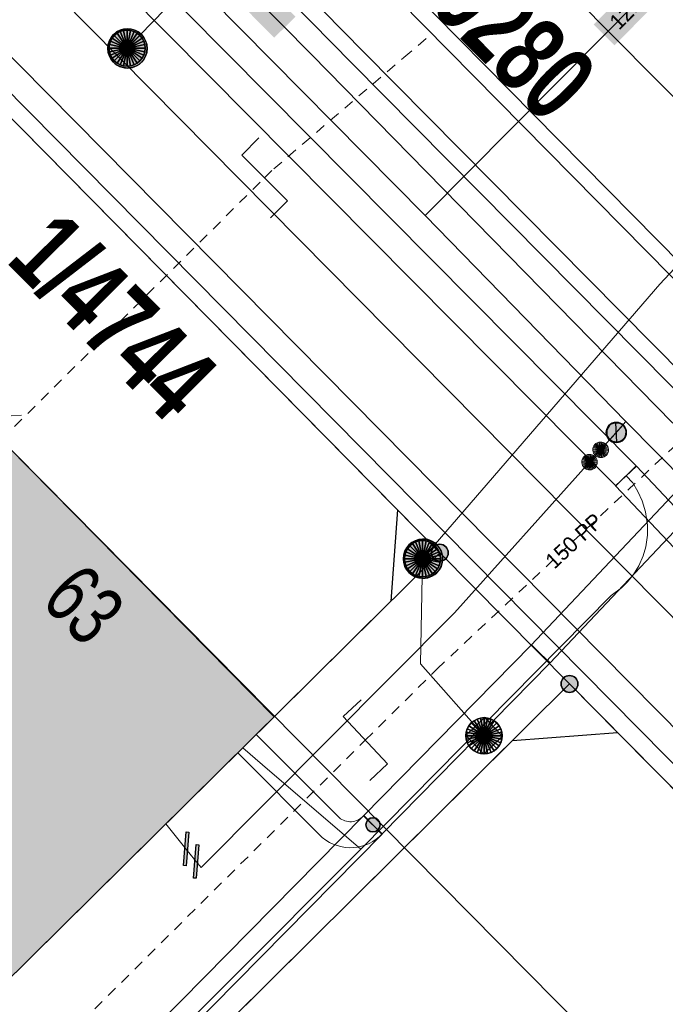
# Model space of a CAD drawing. Header units: metres. Extents: x 2695560 to 2696939, y 1260491 to 1262050.
# Tile 377 of 656: x 2695907 to 2695919, y 1261049 to 1261068. Entities that reach past the tile are written whole.
import ezdxf

# ---------------------------------------------------------------- set-up
doc = ezdxf.new("R2010")
doc.units = ezdxf.units.M
doc.linetypes.add('AUSGEZOGEN', pattern=[0])
doc.linetypes.add('VERDECKT2_S2', pattern=[0.36, 0.2, -0.16])
for name, color, linetype in [('XR$1$AV_Gebäudeflächen (BB)', 7, 'AUSGEZOGEN'), ('XR$1$AV_Grenzpunkte', 7, 'AUSGEZOGEN'), ('XR$1$AV_Grundstück-Nr.', 7, 'AUSGEZOGEN'), ('XR$1$AV_Haus-Nr.', 7, 'AUSGEZOGEN'), ('XR$1$AV_Linien (BB)', 7, 'AUSGEZOGEN'), ('XR$1$AW_LK_Schachtdeckel', 24, 'AUSGEZOGEN'), ('XR$1$AW_LK_Zwischenpunkt', 24, 'AUSGEZOGEN'), ('XR$1$EW_LK_Knoten', 1, 'AUSGEZOGEN'), ('XR$1$Liegenschaftsgrenzen', 7, 'AUSGEZOGEN'), ('XR$1$PFAV', 255, 'AUSGEZOGEN'), ('XR$1$PFAW', 255, 'AUSGEZOGEN'), ('XR$1$PFWA', 255, 'AUSGEZOGEN'), ('XR$1$RAEW', 8, 'AUSGEZOGEN'), ('XR$1$RP_Abstandslinie', 7, 'AUSGEZOGEN'), ('XR$1$WA_LK_Absperrarmatur', 171, 'AUSGEZOGEN'), ('XR$1$WA_LK_Rohrleitungsteil', 171, 'AUSGEZOGEN')]:
    doc.layers.add(name, color=color, linetype=linetype)
for name, color, linetype, lineweight in [('XR$2$ABW-Linie-M-ungenau-tot', 6, 'AUSGEZOGEN', 18), ('XR$2$ABW-Linie-R-genau', 4, 'AUSGEZOGEN', 18), ('XR$2$ABW-Linie-R-ungenau', 4, 'VERDECKT2_S2', 18), ('XR$2$ABW-LinieFlaeche-R-genau', 4, 'AUSGEZOGEN', 18), ('XR$2$ABW-Punkt', 6, 'AUSGEZOGEN', 18), ('XR$2$ELE-Flaeche-oberirdisch', 1, 'AUSGEZOGEN', 18), ('XR$2$ELE-LinieFlaeche-genau', 1, 'AUSGEZOGEN', 18), ('XR$2$GAS-Linie-genau', 12, 'AUSGEZOGEN', 18), ('XR$2$GAS-LinieFlaeche-genau', 12, 'AUSGEZOGEN', 18), ('XR$2$KOM-Linie-U-genau', 91, 'AUSGEZOGEN', 18), ('XR$2$KOM-LinieFlaeche-U-genau', 91, 'AUSGEZOGEN', 18), ('XR$2$WAS-Linie-genau', 5, 'AUSGEZOGEN', 18), ('XR$2$WAS-Punkt', 5, 'AUSGEZOGEN', 18), ('XR$2$WEI-Text', 59, 'AUSGEZOGEN', 18)]:
    doc.layers.add(name, color=color, linetype=linetype, lineweight=lineweight)
doc.styles.add('ARIAL', font='arial.ttf')
doc.styles.add('TXT', font='txt')

# ---------------------------------------------------------------- blocks, each defined once
blk = doc.blocks.new('COMPLEXOBJECT_640')
at = {"layer": 'XR$1$AV_Linien (BB)', "color": 7, "linetype": 'AUSGEZOGEN', "transparency": 33554687}
blk.add_line((5861.945, 11113.508), (5974.447, 10999.729), dxfattribs=at)
blk = doc.blocks.new('BAV15')
at = {"layer": 'XR$1$PFAV', "transparency": 33554687}
blk.add_hatch(color=7, dxfattribs=at).paths.add_polyline_path([(0.5, 0), (0.49, 0.101), (0.459, 0.197), (0.41, 0.286), (0.344, 0.362), (0.264, 0.424), (0.174, 0.469), (0.076, 0.494), (-0.025, 0.499), (-0.125, 0.484), (-0.22, 0.449), (-0.306, 0.395), (-0.379, 0.326), (-0.437, 0.243), (-0.477, 0.15), (-0.497, 0.051), (-0.497, -0.051), (-0.477, -0.15), (-0.437, -0.243), (-0.379, -0.326), (-0.306, -0.395), (-0.22, -0.449), (-0.125, -0.484), (-0.025, -0.499), (0.076, -0.494), (0.174, -0.469), (0.264, -0.424), (0.344, -0.362), (0.41, -0.286), (0.459, -0.197), (0.49, -0.101)])
at = {"color": 7, "transparency": 33554687}
for start, end in [(90, 270), (270, 90)]:
    blk.add_arc((0, 0), 0.5, start, end, dxfattribs=at)
at = {"layer": 'XR$1$PFAV', "transparency": 33554687}
blk.add_circle((0, 0), 0.5, dxfattribs=at)
blk = doc.blocks.new('BAW2093')
at = {"transparency": 33554687}
blk.add_lwpolyline([(-0.375, -0.5), (0, -0.5), (0, 0.5), (0.375, 0.5)], dxfattribs=at)
blk = doc.blocks.new('BAW2089')
at = {"layer": 'XR$1$PFAW', "transparency": 33554687}
blk.add_hatch(color=7, dxfattribs=at).paths.add_polyline_path([(-0.5, 0.5), (-0.5, -0.5), (0.5, -0.5), (0.5, 0.5)])
at = {"transparency": 33554687}
blk.add_lwpolyline([(-0.5, 0.5), (0.5, 0.5), (0.5, -0.5), (-0.5, -0.5), (-0.5, 0.5)], close=True, dxfattribs=at)
at = {"layer": 'XR$1$PFAW', "transparency": 33554687}
blk.add_lwpolyline([(-0.5, 0.5), (0.5, 0.5), (0.5, -0.5), (-0.5, -0.5), (-0.5, 0.5)], close=True, dxfattribs=at)
blk = doc.blocks.new('BAW2088')
at = {"layer": 'XR$1$PFAW', "transparency": 33554687}
blk.add_hatch(color=253, dxfattribs=at).paths.add_polyline_path([(0.51, 0), (0.5, 0.101), (0.47, 0.197), (0.421, 0.286), (0.355, 0.362), (0.275, 0.424), (0.184, 0.469), (0.086, 0.494), (-0.015, 0.499), (-0.115, 0.484), (-0.21, 0.449), (-0.296, 0.395), (-0.369, 0.326), (-0.427, 0.243), (-0.467, 0.15), (-0.487, 0.051), (-0.487, -0.051), (-0.467, -0.15), (-0.427, -0.243), (-0.369, -0.326), (-0.296, -0.395), (-0.21, -0.449), (-0.115, -0.484), (-0.015, -0.499), (0.086, -0.494), (0.184, -0.469), (0.275, -0.424), (0.355, -0.362), (0.421, -0.286), (0.47, -0.197), (0.5, -0.101)])
at = {"transparency": 33554687}
for start, end in [(91.1948, 268.8052), (268.8052, 91.1948)]:
    blk.add_arc((0.01, 0), 0.5, start, end, dxfattribs=at)
at = {"layer": 'XR$1$PFAW', "transparency": 33554687}
blk.add_circle((0.01, 0), 0.5, dxfattribs=at)
blk = doc.blocks.new('BWA2013')
at = {"true_color": 0x000000, "transparency": 33554687}
blk.add_hatch(color=18, dxfattribs=at).paths.add_polyline_path([(-0.291, -0.409), (0.352, 0.357), (0.291, 0.409), (-0.352, -0.357)])
at = {"transparency": 33554687}
blk.add_lwpolyline([(-0.291, -0.409), (-0.352, -0.357), (0.291, 0.409), (0.352, 0.357), (-0.291, -0.409)], close=True, dxfattribs=at)
blk = doc.blocks.new('BWA2012')
at = {"layer": 'XR$1$PFWA', "transparency": 33554687}
blk.add_hatch(color=7, dxfattribs=at).paths.add_polyline_path([(0.5, 0), (0.49, 0.101), (0.459, 0.197), (0.41, 0.286), (0.344, 0.362), (0.264, 0.424), (0.174, 0.469), (0.076, 0.494), (-0.025, 0.499), (-0.125, 0.484), (-0.22, 0.449), (-0.306, 0.395), (-0.379, 0.326), (-0.437, 0.243), (-0.477, 0.15), (-0.497, 0.051), (-0.497, -0.051), (-0.477, -0.15), (-0.437, -0.243), (-0.379, -0.326), (-0.306, -0.395), (-0.22, -0.449), (-0.125, -0.484), (-0.025, -0.499), (0.076, -0.494), (0.174, -0.469), (0.264, -0.424), (0.344, -0.362), (0.41, -0.286), (0.459, -0.197), (0.49, -0.101)])
at = {"transparency": 33554687}
blk.add_line((0.354, 0.354), (-0.354, -0.354), dxfattribs=at)
for start, end in [(45, 225), (225, 45)]:
    blk.add_arc((0, 0), 0.5, start, end, dxfattribs=at)
at = {"layer": 'XR$1$PFWA', "transparency": 33554687}
blk.add_circle((0, 0), 0.5, dxfattribs=at)
blk = doc.blocks.new('BEW957')
at = {"layer": 'XR$1$RAEW', "transparency": 33554687}
blk.add_hatch(color=1, dxfattribs=at).paths.add_polyline_path([(-0.5, 0), (-0.497, -0.051), (-0.49, -0.101), (-0.477, -0.15), (-0.459, -0.197), (-0.437, -0.243), (-0.41, -0.286), (-0.379, -0.326), (-0.344, -0.362), (-0.306, -0.395), (-0.264, -0.424), (-0.22, -0.449), (-0.174, -0.469), (-0.125, -0.484), (-0.076, -0.494), (-0.025, -0.499), (0.025, -0.499), (0.076, -0.494), (0.125, -0.484), (0.174, -0.469), (0.22, -0.449), (0.264, -0.424), (0.306, -0.395), (0.344, -0.362), (0.379, -0.326), (0.41, -0.286), (0.437, -0.243), (0.459, -0.197), (0.477, -0.15), (0.49, -0.101), (0.497, -0.051), (0.5, 0), (0.497, 0.051), (0.49, 0.101), (0.477, 0.15), (0.459, 0.197), (0.437, 0.243), (0.41, 0.286), (0.379, 0.326), (0.344, 0.362), (0.306, 0.395), (0.264, 0.424), (0.22, 0.449), (0.174, 0.469), (0.125, 0.484), (0.076, 0.494), (0.025, 0.499), (-0.025, 0.499), (-0.076, 0.494), (-0.125, 0.484), (-0.174, 0.469), (-0.22, 0.449), (-0.264, 0.424), (-0.306, 0.395), (-0.344, 0.362), (-0.379, 0.326), (-0.41, 0.286), (-0.437, 0.243), (-0.459, 0.197), (-0.477, 0.15), (-0.49, 0.101), (-0.497, 0.051)])
at = {"color": 1, "transparency": 33554687}
for start, end in [(90, 180), (180, 270), (0, 90), (270, 0)]:
    blk.add_arc((0, 0), 0.5, start, end, dxfattribs=at)
at = {"layer": 'XR$1$RAEW', "color": 1, "transparency": 33554687}
blk.add_circle((0, 0), 0.5, dxfattribs=at)
blk = doc.blocks.new('WAS-ABSPERRORGAN')
at = {"layer": 'XR$2$WAS-Punkt', "linetype": 'AUSGEZOGEN', "transparency": 33554687}
for p, q in [((0, 200, 2500), (0, -200, 2500)), ((0, 0), (0, 0))]:
    blk.add_line(p, q, dxfattribs=at)
blk.add_circle((0, 0, 502500), 200, dxfattribs=at)
blk = doc.blocks.new('WAS-BOGEN_VERTIKAL')
at = {"layer": 'XR$2$WAS-Punkt', "transparency": 33554687}
blk.add_hatch(color=5, dxfattribs=at).paths.add_polyline_path([(0, -150), (15, -149), (30, -147), (45, -143), (59, -138), (73, -131), (86, -123), (98, -114), (109, -103), (119, -92), (127, -79), (135, -66), (141, -52), (145, -38), (148, -23), (150, -8), (150, 8), (148, 23), (145, 38), (141, 52), (135, 66), (127, 79), (119, 92), (109, 103), (98, 114), (86, 123), (73, 131), (59, 138), (45, 143), (30, 147), (15, 149), (0, 150), (-15, 149), (-30, 147), (-45, 143), (-59, 138), (-73, 131), (-86, 123), (-98, 114), (-109, 103), (-119, 92), (-127, 79), (-135, 66), (-141, 52), (-145, 38), (-148, 23), (-150, 8), (-150, -8), (-148, -23), (-145, -38), (-141, -52), (-135, -66), (-127, -79), (-119, -92), (-109, -103), (-98, -114), (-86, -123), (-73, -131), (-59, -138), (-45, -143), (-30, -147), (-15, -149)])
at = {"layer": 'XR$2$WAS-Punkt', "lineweight": 13, "transparency": 33554687}
for points in [[(-147, 29, 2500), (0, 0, 2500), (-150, 0, 2500)], [(-147, 29), (0, 0), (-150, 0)], [(-147, 29, 2500), (-147, 29), (-150, 0), (-150, 0, 2500)], [(-150, 0, 2500), (0, 0, 2500), (-147, -29, 2500)], [(-150, 0), (0, 0), (-147, -29)], [(-139, 57, 2500), (0, 0, 2500), (-147, 29, 2500)], [(-139, 57), (0, 0), (-147, 29)], [(-139, 57, 2500), (-139, 57), (-147, 29), (-147, 29, 2500)], [(-147, -29, 2500), (0, 0, 2500), (-139, -57, 2500)], [(-147, -29), (0, 0), (-139, -57)], [(-125, 83, 2500), (0, 0, 2500), (-139, 57, 2500)], [(-125, 83), (0, 0), (-139, 57)], [(-125, 83, 2500), (-125, 83), (-139, 57), (-139, 57, 2500)], [(-139, -57, 2500), (0, 0, 2500), (-125, -83, 2500)], [(-139, -57), (0, 0), (-125, -83)], [(-106, 106, 2500), (0, 0, 2500), (-125, 83, 2500)], [(-106, 106), (0, 0), (-125, 83)], [(-106, 106, 2500), (-106, 106), (-125, 83), (-125, 83, 2500)], [(-125, -83, 2500), (0, 0, 2500), (-106, -106, 2500)], [(-125, -83), (0, 0), (-106, -106)], [(-83, 125, 2500), (0, 0, 2500), (-106, 106, 2500)], [(-83, 125), (0, 0), (-106, 106)], [(-83, 125, 2500), (-83, 125), (-106, 106), (-106, 106, 2500)], [(-106, -106, 2500), (0, 0, 2500), (-83, -125, 2500)], [(-106, -106), (0, 0), (-83, -125)], [(-57, 139, 2500), (0, 0, 2500), (-83, 125, 2500)], [(-57, 139), (0, 0), (-83, 125)], [(-57, 139, 2500), (-57, 139), (-83, 125), (-83, 125, 2500)], [(-83, -125, 2500), (0, 0, 2500), (-57, -139, 2500)], [(-83, -125), (0, 0), (-57, -139)], [(-29, 147, 2500), (0, 0, 2500), (-57, 139, 2500)], [(-29, 147), (0, 0), (-57, 139)], [(-29, 147, 2500), (-29, 147), (-57, 139), (-57, 139, 2500)], [(-57, -139, 2500), (0, 0, 2500), (-29, -147, 2500)], [(-57, -139), (0, 0), (-29, -147)], [(0, 150, 2500), (0, 0, 2500), (-29, 147, 2500)], [(0, 150), (0, 0), (-29, 147)], [(0, 150, 2500), (0, 150), (-29, 147), (-29, 147, 2500)], [(-29, -147, 2500), (0, 0, 2500), (0, -150, 2500)], [(-29, -147), (0, 0), (0, -150)], [(29, 147, 2500), (0, 0, 2500), (0, 150, 2500)], [(29, 147), (0, 0), (0, 150)], [(29, 147, 2500), (29, 147), (0, 150), (0, 150, 2500)], [(57, 139, 2500), (0, 0, 2500), (29, 147, 2500)], [(57, 139), (0, 0), (29, 147)], [(83, 125, 2500), (0, 0, 2500), (57, 139, 2500)], [(83, 125), (0, 0), (57, 139)], [(106, 106, 2500), (0, 0, 2500), (83, 125, 2500)], [(106, 106), (0, 0), (83, 125)], [(125, 83, 2500), (0, 0, 2500), (106, 106, 2500)], [(125, 83), (0, 0), (106, 106)], [(139, 57, 2500), (0, 0, 2500), (125, 83, 2500)], [(139, 57), (0, 0), (125, 83)], [(147, 29, 2500), (0, 0, 2500), (139, 57, 2500)], [(147, 29), (0, 0), (139, 57)], [(150, 0, 2500), (0, 0, 2500), (147, 29, 2500)], [(150, 0), (0, 0), (147, 29)], [(0, -150, 2500), (0, 0, 2500), (29, -147, 2500)], [(29, -147, 2500), (0, 0, 2500), (57, -139, 2500)], [(57, -139, 2500), (0, 0, 2500), (83, -125, 2500)], [(83, -125, 2500), (0, 0, 2500), (106, -106, 2500)], [(106, -106, 2500), (0, 0, 2500), (125, -83, 2500)], [(125, -83, 2500), (0, 0, 2500), (139, -57, 2500)], [(139, -57, 2500), (0, 0, 2500), (147, -29, 2500)], [(147, -29, 2500), (0, 0, 2500), (150, 0, 2500)], [(0, -150), (0, 0), (29, -147)], [(29, -147), (0, 0), (57, -139)], [(57, -139), (0, 0), (83, -125)], [(83, -125), (0, 0), (106, -106)], [(106, -106), (0, 0), (125, -83)], [(125, -83), (0, 0), (139, -57)], [(139, -57), (0, 0), (147, -29)], [(147, -29), (0, 0), (150, 0)], [(57, 139, 2500), (57, 139), (29, 147), (29, 147, 2500)], [(83, 125, 2500), (83, 125), (57, 139), (57, 139, 2500)], [(106, 106, 2500), (106, 106), (83, 125), (83, 125, 2500)], [(125, 83, 2500), (125, 83), (106, 106), (106, 106, 2500)], [(139, 57, 2500), (139, 57), (125, 83), (125, 83, 2500)], [(147, 29, 2500), (147, 29), (139, 57), (139, 57, 2500)], [(150, 0, 2500), (150, 0), (147, 29), (147, 29, 2500)], [(-150, 0, 2500), (-150, 0), (-147, -29), (-147, -29, 2500)], [(-147, -29, 2500), (-147, -29), (-139, -57), (-139, -57, 2500)], [(-139, -57, 2500), (-139, -57), (-125, -83), (-125, -83, 2500)], [(-125, -83, 2500), (-125, -83), (-106, -106), (-106, -106, 2500)], [(-106, -106, 2500), (-106, -106), (-83, -125), (-83, -125, 2500)], [(-83, -125, 2500), (-83, -125), (-57, -139), (-57, -139, 2500)], [(-57, -139, 2500), (-57, -139), (-29, -147), (-29, -147, 2500)], [(-29, -147, 2500), (-29, -147), (0, -150), (0, -150, 2500)], [(0, -150, 2500), (0, -150), (29, -147), (29, -147, 2500)], [(29, -147, 2500), (29, -147), (57, -139), (57, -139, 2500)], [(57, -139, 2500), (57, -139), (83, -125), (83, -125, 2500)], [(83, -125, 2500), (83, -125), (106, -106), (106, -106, 2500)], [(106, -106, 2500), (106, -106), (125, -83), (125, -83, 2500)], [(125, -83, 2500), (125, -83), (139, -57), (139, -57, 2500)], [(139, -57, 2500), (139, -57), (147, -29), (147, -29, 2500)], [(147, -29, 2500), (147, -29), (150, 0), (150, 0, 2500)]]:
    blk.add_3dface(points, dxfattribs=at)
blk = doc.blocks.new('ABW-EINLAUFSCHACHT_RUND')
at = {"layer": 'XR$2$ABW-Linie-M-ungenau-tot', "linetype": 'AUSGEZOGEN', "lineweight": 25, "transparency": 33554687}
for points in [[(-147, 29, 2500), (0, 0, 2500), (-150, 0, 2500)], [(-147, 29), (0, 0), (-150, 0)], [(-147, 29, 2500), (-147, 29), (-150, 0), (-150, 0, 2500)], [(-150, 0, 2500), (0, 0, 2500), (-147, -29, 2500)], [(-150, 0), (0, 0), (-147, -29)], [(-150, 0, 2500), (-150, 0), (-147, -29), (-147, -29, 2500)], [(-139, 57, 2500), (0, 0, 2500), (-147, 29, 2500)], [(-139, 57), (0, 0), (-147, 29)], [(-139, 57, 2500), (-139, 57), (-147, 29), (-147, 29, 2500)], [(-147, -29, 2500), (0, 0, 2500), (-139, -57, 2500)], [(-147, -29), (0, 0), (-139, -57)], [(-125, 83, 2500), (0, 0, 2500), (-139, 57, 2500)], [(-125, 83), (0, 0), (-139, 57)], [(-125, 83, 2500), (-125, 83), (-139, 57), (-139, 57, 2500)], [(-139, -57, 2500), (0, 0, 2500), (-125, -83, 2500)], [(-139, -57), (0, 0), (-125, -83)], [(-106, 106, 2500), (0, 0, 2500), (-125, 83, 2500)], [(-106, 106), (0, 0), (-125, 83)], [(-106, 106, 2500), (-106, 106), (-125, 83), (-125, 83, 2500)], [(-125, -83, 2500), (0, 0, 2500), (-106, -106, 2500)], [(-125, -83), (0, 0), (-106, -106)], [(-83, 125, 2500), (0, 0, 2500), (-106, 106, 2500)], [(-83, 125), (0, 0), (-106, 106)], [(-83, 125, 2500), (-83, 125), (-106, 106), (-106, 106, 2500)], [(-106, -106, 2500), (0, 0, 2500), (-83, -125, 2500)], [(-106, -106), (0, 0), (-83, -125)], [(-57, 139, 2500), (0, 0, 2500), (-83, 125, 2500)], [(-57, 139), (0, 0), (-83, 125)], [(-57, 139, 2500), (-57, 139), (-83, 125), (-83, 125, 2500)], [(-83, -125, 2500), (0, 0, 2500), (-57, -139, 2500)], [(-83, -125), (0, 0), (-57, -139)], [(-29, 147, 2500), (0, 0, 2500), (-57, 139, 2500)], [(-29, 147), (0, 0), (-57, 139)], [(-29, 147, 2500), (-29, 147), (-57, 139), (-57, 139, 2500)], [(-57, -139, 2500), (0, 0, 2500), (-29, -147, 2500)], [(-57, -139), (0, 0), (-29, -147)], [(0, 150, 2500), (0, 0, 2500), (-29, 147, 2500)], [(0, 150), (0, 0), (-29, 147)], [(0, 150, 2500), (0, 150), (-29, 147), (-29, 147, 2500)], [(-29, -147, 2500), (0, 0, 2500), (0, -150, 2500)], [(-29, -147), (0, 0), (0, -150)], [(29, 147, 2500), (0, 0, 2500), (0, 150, 2500)], [(29, 147), (0, 0), (0, 150)], [(29, 147, 2500), (29, 147), (0, 150), (0, 150, 2500)], [(57, 139, 2500), (0, 0, 2500), (29, 147, 2500)], [(57, 139), (0, 0), (29, 147)], [(83, 125, 2500), (0, 0, 2500), (57, 139, 2500)], [(83, 125), (0, 0), (57, 139)], [(106, 106, 2500), (0, 0, 2500), (83, 125, 2500)], [(106, 106), (0, 0), (83, 125)], [(125, 83, 2500), (0, 0, 2500), (106, 106, 2500)], [(125, 83), (0, 0), (106, 106)], [(139, 57, 2500), (0, 0, 2500), (125, 83, 2500)], [(139, 57), (0, 0), (125, 83)], [(147, 29, 2500), (0, 0, 2500), (139, 57, 2500)], [(147, 29), (0, 0), (139, 57)], [(150, 0, 2500), (0, 0, 2500), (147, 29, 2500)], [(150, 0), (0, 0), (147, 29)], [(0, -150, 2500), (0, 0, 2500), (29, -147, 2500)], [(29, -147, 2500), (0, 0, 2500), (57, -139, 2500)], [(57, -139, 2500), (0, 0, 2500), (83, -125, 2500)], [(83, -125, 2500), (0, 0, 2500), (106, -106, 2500)], [(106, -106, 2500), (0, 0, 2500), (125, -83, 2500)], [(125, -83, 2500), (0, 0, 2500), (139, -57, 2500)], [(139, -57, 2500), (0, 0, 2500), (147, -29, 2500)], [(147, -29, 2500), (0, 0, 2500), (150, 0, 2500)], [(0, -150), (0, 0), (29, -147)], [(29, -147), (0, 0), (57, -139)], [(57, -139), (0, 0), (83, -125)], [(83, -125), (0, 0), (106, -106)], [(106, -106), (0, 0), (125, -83)], [(125, -83), (0, 0), (139, -57)], [(139, -57), (0, 0), (147, -29)], [(147, -29), (0, 0), (150, 0)], [(57, 139, 2500), (57, 139), (29, 147), (29, 147, 2500)], [(83, 125, 2500), (83, 125), (57, 139), (57, 139, 2500)], [(106, 106, 2500), (106, 106), (83, 125), (83, 125, 2500)], [(125, 83, 2500), (125, 83), (106, 106), (106, 106, 2500)], [(139, 57, 2500), (139, 57), (125, 83), (125, 83, 2500)], [(147, 29, 2500), (147, 29), (139, 57), (139, 57, 2500)], [(150, 0, 2500), (150, 0), (147, 29), (147, 29, 2500)], [(147, -29, 2500), (147, -29), (150, 0), (150, 0, 2500)], [(-147, -29, 2500), (-147, -29), (-139, -57), (-139, -57, 2500)], [(-139, -57, 2500), (-139, -57), (-125, -83), (-125, -83, 2500)], [(-125, -83, 2500), (-125, -83), (-106, -106), (-106, -106, 2500)], [(-106, -106, 2500), (-106, -106), (-83, -125), (-83, -125, 2500)], [(-83, -125, 2500), (-83, -125), (-57, -139), (-57, -139, 2500)], [(-57, -139, 2500), (-57, -139), (-29, -147), (-29, -147, 2500)], [(-29, -147, 2500), (-29, -147), (0, -150), (0, -150, 2500)], [(0, -150, 2500), (0, -150), (29, -147), (29, -147, 2500)], [(29, -147, 2500), (29, -147), (57, -139), (57, -139, 2500)], [(57, -139, 2500), (57, -139), (83, -125), (83, -125, 2500)], [(83, -125, 2500), (83, -125), (106, -106), (106, -106, 2500)], [(106, -106, 2500), (106, -106), (125, -83), (125, -83, 2500)], [(125, -83, 2500), (125, -83), (139, -57), (139, -57, 2500)], [(139, -57, 2500), (139, -57), (147, -29), (147, -29, 2500)]]:
    blk.add_3dface(points, dxfattribs=at)
blk = doc.blocks.new('ABW-SCHLAMMSAMMLER_RUND')
at = {"layer": 'XR$2$ABW-Punkt', "linetype": 'AUSGEZOGEN', "lineweight": 13, "transparency": 33554687}
for p, q in [((-70, 75, 2500), (70, 75, 2500)), ((-70, -75, 2500), (70, -75, 2500))]:
    blk.add_line(p, q, dxfattribs=at)
blk.add_polyline3d([(90, 0, 2500), (0, 0, 2500), (-90, 0, 2500)], dxfattribs=at)
at = {"layer": 'XR$2$ABW-Punkt', "linetype": 'AUSGEZOGEN', "lineweight": 25, "transparency": 33554687}
for points in [[(-147, 29, 2500), (0, 0, 2500), (-150, 0, 2500)], [(-147, 29), (0, 0), (-150, 0)], [(-147, 29, 2500), (-147, 29), (-150, 0), (-150, 0, 2500)], [(-150, 0, 2500), (0, 0, 2500), (-147, -29, 2500)], [(-150, 0), (0, 0), (-147, -29)], [(-139, 57, 2500), (0, 0, 2500), (-147, 29, 2500)], [(-139, 57), (0, 0), (-147, 29)], [(-139, 57, 2500), (-139, 57), (-147, 29), (-147, 29, 2500)], [(-147, -29, 2500), (0, 0, 2500), (-139, -57, 2500)], [(-147, -29), (0, 0), (-139, -57)], [(-125, 83, 2500), (0, 0, 2500), (-139, 57, 2500)], [(-125, 83), (0, 0), (-139, 57)], [(-125, 83, 2500), (-125, 83), (-139, 57), (-139, 57, 2500)], [(-139, -57, 2500), (0, 0, 2500), (-125, -83, 2500)], [(-139, -57), (0, 0), (-125, -83)], [(-106, 106, 2500), (0, 0, 2500), (-125, 83, 2500)], [(-106, 106), (0, 0), (-125, 83)], [(-106, 106, 2500), (-106, 106), (-125, 83), (-125, 83, 2500)], [(-125, -83, 2500), (0, 0, 2500), (-106, -106, 2500)], [(-125, -83), (0, 0), (-106, -106)], [(-83, 125, 2500), (0, 0, 2500), (-106, 106, 2500)], [(-83, 125), (0, 0), (-106, 106)], [(-83, 125, 2500), (-83, 125), (-106, 106), (-106, 106, 2500)], [(-106, -106, 2500), (0, 0, 2500), (-83, -125, 2500)], [(-106, -106), (0, 0), (-83, -125)], [(-57, 139, 2500), (0, 0, 2500), (-83, 125, 2500)], [(-57, 139), (0, 0), (-83, 125)], [(-57, 139, 2500), (-57, 139), (-83, 125), (-83, 125, 2500)], [(-83, -125, 2500), (0, 0, 2500), (-57, -139, 2500)], [(-83, -125), (0, 0), (-57, -139)], [(-29, 147, 2500), (0, 0, 2500), (-57, 139, 2500)], [(-29, 147), (0, 0), (-57, 139)], [(-29, 147, 2500), (-29, 147), (-57, 139), (-57, 139, 2500)], [(-57, -139, 2500), (0, 0, 2500), (-29, -147, 2500)], [(-57, -139), (0, 0), (-29, -147)], [(0, 150, 2500), (0, 0, 2500), (-29, 147, 2500)], [(0, 150), (0, 0), (-29, 147)], [(0, 150, 2500), (0, 150), (-29, 147), (-29, 147, 2500)], [(-29, -147, 2500), (0, 0, 2500), (0, -150, 2500)], [(-29, -147), (0, 0), (0, -150)], [(29, 147, 2500), (0, 0, 2500), (0, 150, 2500)], [(29, 147), (0, 0), (0, 150)], [(29, 147, 2500), (29, 147), (0, 150), (0, 150, 2500)], [(57, 139, 2500), (0, 0, 2500), (29, 147, 2500)], [(57, 139), (0, 0), (29, 147)], [(83, 125, 2500), (0, 0, 2500), (57, 139, 2500)], [(83, 125), (0, 0), (57, 139)], [(106, 106, 2500), (0, 0, 2500), (83, 125, 2500)], [(106, 106), (0, 0), (83, 125)], [(125, 83, 2500), (0, 0, 2500), (106, 106, 2500)], [(125, 83), (0, 0), (106, 106)], [(139, 57, 2500), (0, 0, 2500), (125, 83, 2500)], [(139, 57), (0, 0), (125, 83)], [(147, 29, 2500), (0, 0, 2500), (139, 57, 2500)], [(147, 29), (0, 0), (139, 57)], [(150, 0, 2500), (0, 0, 2500), (147, 29, 2500)], [(150, 0), (0, 0), (147, 29)], [(0, -150, 2500), (0, 0, 2500), (29, -147, 2500)], [(29, -147, 2500), (0, 0, 2500), (57, -139, 2500)], [(57, -139, 2500), (0, 0, 2500), (83, -125, 2500)], [(83, -125, 2500), (0, 0, 2500), (106, -106, 2500)], [(106, -106, 2500), (0, 0, 2500), (125, -83, 2500)], [(125, -83, 2500), (0, 0, 2500), (139, -57, 2500)], [(139, -57, 2500), (0, 0, 2500), (147, -29, 2500)], [(147, -29, 2500), (0, 0, 2500), (150, 0, 2500)], [(0, -150), (0, 0), (29, -147)], [(29, -147), (0, 0), (57, -139)], [(57, -139), (0, 0), (83, -125)], [(83, -125), (0, 0), (106, -106)], [(106, -106), (0, 0), (125, -83)], [(125, -83), (0, 0), (139, -57)], [(139, -57), (0, 0), (147, -29)], [(147, -29), (0, 0), (150, 0)], [(57, 139, 2500), (57, 139), (29, 147), (29, 147, 2500)], [(83, 125, 2500), (83, 125), (57, 139), (57, 139, 2500)], [(106, 106, 2500), (106, 106), (83, 125), (83, 125, 2500)], [(125, 83, 2500), (125, 83), (106, 106), (106, 106, 2500)], [(139, 57, 2500), (139, 57), (125, 83), (125, 83, 2500)], [(147, 29, 2500), (147, 29), (139, 57), (139, 57, 2500)], [(150, 0, 2500), (150, 0), (147, 29), (147, 29, 2500)], [(-150, 0, 2500), (-150, 0), (-147, -29), (-147, -29, 2500)], [(-147, -29, 2500), (-147, -29), (-139, -57), (-139, -57, 2500)], [(-139, -57, 2500), (-139, -57), (-125, -83), (-125, -83, 2500)], [(-125, -83, 2500), (-125, -83), (-106, -106), (-106, -106, 2500)], [(-106, -106, 2500), (-106, -106), (-83, -125), (-83, -125, 2500)], [(-83, -125, 2500), (-83, -125), (-57, -139), (-57, -139, 2500)], [(-57, -139, 2500), (-57, -139), (-29, -147), (-29, -147, 2500)], [(-29, -147, 2500), (-29, -147), (0, -150), (0, -150, 2500)], [(0, -150, 2500), (0, -150), (29, -147), (29, -147, 2500)], [(29, -147, 2500), (29, -147), (57, -139), (57, -139, 2500)], [(57, -139, 2500), (57, -139), (83, -125), (83, -125, 2500)], [(83, -125, 2500), (83, -125), (106, -106), (106, -106, 2500)], [(106, -106, 2500), (106, -106), (125, -83), (125, -83, 2500)], [(125, -83, 2500), (125, -83), (139, -57), (139, -57, 2500)], [(139, -57, 2500), (139, -57), (147, -29), (147, -29, 2500)], [(147, -29, 2500), (147, -29), (150, 0), (150, 0, 2500)]]:
    blk.add_3dface(points, dxfattribs=at)
blk = doc.blocks.new('ABW-DECKEL')
at = {"layer": 'XR$2$ABW-Punkt', "linetype": 'AUSGEZOGEN', "lineweight": 25, "transparency": 33554687}
for points in [[(-291, 194, 2500), (0, 0, 2500), (-323, 134, 2500)], [(-291, 194), (0, 0), (-323, 134)], [(-291, 194, 2500), (-291, 194), (-323, 134), (-323, 134, 2500)], [(-247, 247, 2500), (0, 0, 2500), (-291, 194, 2500)], [(-247, 247), (0, 0), (-291, 194)], [(-247, 247, 2500), (-247, 247), (-291, 194), (-291, 194, 2500)], [(-194, 291, 2500), (0, 0, 2500), (-247, 247, 2500)], [(-194, 291), (0, 0), (-247, 247)], [(-194, 291, 2500), (-194, 291), (-247, 247), (-247, 247, 2500)], [(-134, 323, 2500), (0, 0, 2500), (-194, 291, 2500)], [(-134, 323), (0, 0), (-194, 291)], [(-134, 323, 2500), (-134, 323), (-194, 291), (-194, 291, 2500)], [(-68, 343, 2500), (0, 0, 2500), (-134, 323, 2500)], [(-68, 343), (0, 0), (-134, 323)], [(-68, 343, 2500), (-68, 343), (-134, 323), (-134, 323, 2500)], [(0, 350, 2500), (0, 0, 2500), (-68, 343, 2500)], [(0, 350), (0, 0), (-68, 343)], [(0, 350, 2500), (0, 350), (-68, 343), (-68, 343, 2500)], [(68, 343, 2500), (0, 0, 2500), (0, 350, 2500)], [(68, 343), (0, 0), (0, 350)], [(68, 343, 2500), (68, 343), (0, 350), (0, 350, 2500)], [(134, 323, 2500), (0, 0, 2500), (68, 343, 2500)], [(134, 323), (0, 0), (68, 343)], [(194, 291, 2500), (0, 0, 2500), (134, 323, 2500)], [(194, 291), (0, 0), (134, 323)], [(247, 247, 2500), (0, 0, 2500), (194, 291, 2500)], [(247, 247), (0, 0), (194, 291)], [(291, 194, 2500), (0, 0, 2500), (247, 247, 2500)], [(291, 194), (0, 0), (247, 247)], [(323, 134, 2500), (0, 0, 2500), (291, 194, 2500)], [(323, 134), (0, 0), (291, 194)], [(134, 323, 2500), (134, 323), (68, 343), (68, 343, 2500)], [(194, 291, 2500), (194, 291), (134, 323), (134, 323, 2500)], [(247, 247, 2500), (247, 247), (194, 291), (194, 291, 2500)], [(291, 194, 2500), (291, 194), (247, 247), (247, 247, 2500)], [(323, 134, 2500), (323, 134), (291, 194), (291, 194, 2500)], [(-343, 68, 2500), (0, 0, 2500), (-350, 0, 2500)], [(-343, 68), (0, 0), (-350, 0)], [(-343, 68, 2500), (-343, 68), (-350, 0), (-350, 0, 2500)], [(-350, 0, 2500), (0, 0, 2500), (-343, -68, 2500)], [(-350, 0), (0, 0), (-343, -68)], [(-323, 134, 2500), (0, 0, 2500), (-343, 68, 2500)], [(-323, 134), (0, 0), (-343, 68)], [(-323, 134, 2500), (-323, 134), (-343, 68), (-343, 68, 2500)], [(-343, -68, 2500), (0, 0, 2500), (-323, -134, 2500)], [(-343, -68), (0, 0), (-323, -134)], [(-323, -134, 2500), (0, 0, 2500), (-291, -194, 2500)], [(-323, -134), (0, 0), (-291, -194)], [(-291, -194, 2500), (0, 0, 2500), (-247, -247, 2500)], [(-291, -194), (0, 0), (-247, -247)], [(-247, -247, 2500), (0, 0, 2500), (-194, -291, 2500)], [(-247, -247), (0, 0), (-194, -291)], [(-194, -291, 2500), (0, 0, 2500), (-134, -323, 2500)], [(-194, -291), (0, 0), (-134, -323)], [(-134, -323, 2500), (0, 0, 2500), (-68, -343, 2500)], [(-134, -323), (0, 0), (-68, -343)], [(-68, -343, 2500), (0, 0, 2500), (0, -350, 2500)], [(-68, -343), (0, 0), (0, -350)], [(343, 68, 2500), (0, 0, 2500), (323, 134, 2500)], [(343, 68), (0, 0), (323, 134)], [(350, 0, 2500), (0, 0, 2500), (343, 68, 2500)], [(350, 0), (0, 0), (343, 68)], [(0, -350, 2500), (0, 0, 2500), (68, -343, 2500)], [(68, -343, 2500), (0, 0, 2500), (134, -323, 2500)], [(134, -323, 2500), (0, 0, 2500), (194, -291, 2500)], [(194, -291, 2500), (0, 0, 2500), (247, -247, 2500)], [(247, -247, 2500), (0, 0, 2500), (291, -194, 2500)], [(291, -194, 2500), (0, 0, 2500), (323, -134, 2500)], [(323, -134, 2500), (0, 0, 2500), (343, -68, 2500)], [(343, -68, 2500), (0, 0, 2500), (350, 0, 2500)], [(0, -350), (0, 0), (68, -343)], [(68, -343), (0, 0), (134, -323)], [(134, -323), (0, 0), (194, -291)], [(194, -291), (0, 0), (247, -247)], [(247, -247), (0, 0), (291, -194)], [(291, -194), (0, 0), (323, -134)], [(323, -134), (0, 0), (343, -68)], [(343, -68), (0, 0), (350, 0)], [(343, 68, 2500), (343, 68), (323, 134), (323, 134, 2500)], [(350, 0, 2500), (350, 0), (343, 68), (343, 68, 2500)], [(-350, 0, 2500), (-350, 0), (-343, -68), (-343, -68, 2500)], [(-343, -68, 2500), (-343, -68), (-323, -134), (-323, -134, 2500)], [(-323, -134, 2500), (-323, -134), (-291, -194), (-291, -194, 2500)], [(291, -194, 2500), (291, -194), (323, -134), (323, -134, 2500)], [(323, -134, 2500), (323, -134), (343, -68), (343, -68, 2500)], [(343, -68, 2500), (343, -68), (350, 0), (350, 0, 2500)], [(-291, -194, 2500), (-291, -194), (-247, -247), (-247, -247, 2500)], [(-247, -247, 2500), (-247, -247), (-194, -291), (-194, -291, 2500)], [(-194, -291, 2500), (-194, -291), (-134, -323), (-134, -323, 2500)], [(-134, -323, 2500), (-134, -323), (-68, -343), (-68, -343, 2500)], [(-68, -343, 2500), (-68, -343), (0, -350), (0, -350, 2500)], [(0, -350, 2500), (0, -350), (68, -343), (68, -343, 2500)], [(68, -343, 2500), (68, -343), (134, -323), (134, -323, 2500)], [(134, -323, 2500), (134, -323), (194, -291), (194, -291, 2500)], [(194, -291, 2500), (194, -291), (247, -247), (247, -247, 2500)], [(247, -247, 2500), (247, -247), (291, -194), (291, -194, 2500)]]:
    blk.add_3dface(points, dxfattribs=at)

msp = doc.modelspace()

# ---------------------------------------------------------------- hatches: boundary and pattern name
at = {"transparency": 33554687}
for points in [[(2695909.368, 1261070.561), (2695908.958, 1261070.155), (2695911.794, 1261067.289), (2695912.204, 1261067.695)], [(2695917.956, 1261067.542), (2695918.358, 1261067.143), (2695919.196, 1261067.988), (2695918.794, 1261068.387)]]:
    msp.add_hatch(color=7, dxfattribs=at).paths.add_polyline_path(points)
at = {"layer": 'XR$1$AV_Gebäudeflächen (BB)', "true_color": 0xd2d2d2, "transparency": 33554687}
msp.add_hatch(color=254, dxfattribs=at).paths.add_polyline_path([(2695906.5, 1261048.97), (2695911.795, 1261054.194), (2695905.791, 1261060.28), (2695904.161, 1261061.983), (2695904.118, 1261061.941), (2695901.974, 1261059.802), (2695898.772, 1261056.722), (2695900.477, 1261055.011)])

# ---------------------------------------------------------------- linework, layer by layer
at = {"layer": 'XR$1$AV_Linien (BB)', "color": 7, "linetype": 'AUSGEZOGEN', "transparency": 33554687}
for p, q in [((2695914.175, 1261058.185), (2695906.458, 1261066.004)), ((2695914.175, 1261058.185), (2695914.044, 1261056.425)), ((2695914.044, 1261056.425), (2695911.795, 1261054.194)), ((2695911.795, 1261054.194), (2695906.5, 1261048.97)), ((2695916.389, 1261053.739), (2695918.418, 1261053.891)), ((2695929.454, 1261042.735), (2695918.418, 1261053.891))]:
    msp.add_line(p, q, dxfattribs=at)
for points in [[(2695901.974, 1261059.802), (2695904.118, 1261061.941), (2695904.161, 1261061.983), (2695905.791, 1261060.28), (2695911.795, 1261054.194)], [(2695918.418, 1261053.891), (2695917.49, 1261054.83), (2695914.99, 1261057.36), (2695914.175, 1261058.185)], [(2695899.553, 1261036.928), (2695899.89, 1261037.26), (2695904.92, 1261042.26), (2695909.42, 1261046.83), (2695916.389, 1261053.739)]]:
    msp.add_lwpolyline(points, dxfattribs=at)
at = {"layer": 'XR$1$Liegenschaftsgrenzen', "color": 7, "linetype": 'AUSGEZOGEN', "transparency": 33554687}
for p, q in [((2695914.99, 1261057.36), (2695902.09, 1261070.43)), ((2695906.5, 1261048.97), (2695914.99, 1261057.36)), ((2695914.99, 1261057.36), (2695917.49, 1261054.83)), ((2695917.49, 1261054.83), (2695909.42, 1261046.83)), ((2695917.49, 1261054.83), (2695930.3, 1261041.88))]:
    msp.add_line(p, q, dxfattribs=at)
at = {"layer": 'XR$1$RP_Abstandslinie', "color": 7, "linetype": 'AUSGEZOGEN', "transparency": 33554687}
msp.add_lwpolyline([(2695815.92, 1261083.45), (2695852.53, 1261047.34), (2695889.71, 1261010.67), (2695915.9, 1260984.83), (2695942.7, 1260958.39), (2695972.35, 1260992.97), (2695942.13, 1261023.53), (2695912.25, 1261053.75), (2695881.66, 1261084.69), (2695850.32, 1261116.38)], dxfattribs=at)
at = {"layer": 'XR$2$ABW-Linie-R-genau', "linetype": 'AUSGEZOGEN', "transparency": 33554687}
for points in [[(2695908.958, 1261067.088), (2695911.876, 1261070.09), (2695912.063, 1261070.391)], [(2695914.655, 1261057.244), (2695919.233, 1261062.537), (2695919.513, 1261062.842)], [(2695915.842, 1261053.83), (2695914.618, 1261055.219), (2695914.655, 1261057.244)]]:
    msp.add_lwpolyline(points, dxfattribs=at)
at = {"layer": 'XR$2$ABW-Linie-R-ungenau', "linetype": 'VERDECKT2_S2', "transparency": 33554687}
for p, q in [((2695906.533, 1261059.537), (2695911.603, 1261064.586)), ((2695902.972, 1261043.242), (2695913.552, 1261053.746))]:
    msp.add_line(p, q, dxfattribs=at)
for points in [[(2695911.607, 1261064.59), (2695911.787, 1261064.762), (2695914.297, 1261066.911), (2695914.838, 1261067.366)], [(2695913.552, 1261053.746), (2695914.936, 1261055.12), (2695921.163, 1261060.957)], [(2695905.692, 1261060.308), (2695905.987, 1261060.35), (2695906.363, 1261059.968), (2695907.021, 1261060.021)]]:
    msp.add_lwpolyline(points, dxfattribs=at)
at = {"layer": 'XR$2$ABW-LinieFlaeche-R-genau', "linetype": 'AUSGEZOGEN', "transparency": 33554687}
msp.add_lwpolyline([(2695922.78, 1261059.319), (2695867.039, 1261115.791), (2695867.253, 1261116.001), (2695922.994, 1261059.529), (2695922.78, 1261059.319)], close=True, dxfattribs=at)
at = {"layer": 'XR$2$ELE-Flaeche-oberirdisch', "transparency": 33554687}
msp.add_lwpolyline([(2695960.389, 1261027.46), (2695944.6, 1261043.488), (2695937.027, 1261051.076), (2695929.304, 1261058.815), (2695925.213, 1261062.941), (2695917.342, 1261070.881), (2695914.494, 1261073.789), (2695904.95, 1261083.533), (2695893.653, 1261095.107), (2695889.103, 1261099.709), (2695882.471, 1261106.415), (2695880.242, 1261108.829), (2695878.92, 1261107.608), (2695881.169, 1261105.171), (2695887.638, 1261098.63), (2695892.369, 1261093.845), (2695903.662, 1261082.275), (2695913.167, 1261072.571), (2695916.06, 1261069.617), (2695923.706, 1261061.904), (2695928.028, 1261057.545), (2695935.57, 1261049.988), (2695943.322, 1261042.22), (2695959.069, 1261026.236)], dxfattribs=at)
at = {"layer": 'XR$2$ELE-LinieFlaeche-genau', "linetype": 'AUSGEZOGEN', "transparency": 33554687}
for points in [[(2695933.188, 1261039.514), (2695923.1, 1261049.642), (2695904.921, 1261068.033), (2695896.359, 1261076.656), (2695889.901, 1261083.26), (2695890.259, 1261083.61), (2695896.715, 1261077.006), (2695905.277, 1261068.385), (2695923.454, 1261049.994), (2695933.542, 1261039.866), (2695933.188, 1261039.514)], [(2695916.75, 1261055.579), (2695923.388, 1261062.605), (2695923.752, 1261062.261), (2695917.114, 1261055.235), (2695916.75, 1261055.579)], [(2695913.519, 1261052.287), (2695916.754, 1261055.582), (2695917.11, 1261055.232), (2695913.875, 1261051.937), (2695913.519, 1261052.287)], [(2695913.872, 1261051.933), (2695913.824, 1261051.886), (2695913.762, 1261051.836), (2695913.696, 1261051.793), (2695913.626, 1261051.754), (2695913.551, 1261051.724), (2695913.478, 1261051.7), (2695913.398, 1261051.683), (2695913.319, 1261051.674), (2695913.24, 1261051.673), (2695913.16, 1261051.679), (2695913.082, 1261051.693), (2695913.006, 1261051.713), (2695912.932, 1261051.741), (2695912.86, 1261051.775), (2695912.791, 1261051.817), (2695912.722, 1261051.869), (2695911.094, 1261053.501), (2695911.448, 1261053.855), (2695913.052, 1261052.247), (2695913.073, 1261052.231), (2695913.098, 1261052.215), (2695913.128, 1261052.201), (2695913.158, 1261052.189), (2695913.19, 1261052.181), (2695913.222, 1261052.175), (2695913.254, 1261052.173), (2695913.287, 1261052.174), (2695913.318, 1261052.177), (2695913.348, 1261052.184), (2695913.381, 1261052.194), (2695913.41, 1261052.206), (2695913.438, 1261052.221), (2695913.466, 1261052.24), (2695913.49, 1261052.26), (2695913.522, 1261052.291), (2695913.872, 1261051.933)], [(2695906.038, 1261044.708), (2695913.519, 1261052.288), (2695913.875, 1261051.936), (2695906.394, 1261044.356), (2695906.038, 1261044.708)]]:
    msp.add_lwpolyline(points, close=True, dxfattribs=at)
at = {"layer": 'XR$2$GAS-Linie-genau', "linetype": 'AUSGEZOGEN', "transparency": 33554687}
msp.add_lwpolyline([(2695883.38, 1261096.412), (2695912.515, 1261066.968), (2695919.48, 1261059.861)], dxfattribs=at)
at = {"layer": 'XR$2$GAS-LinieFlaeche-genau', "linetype": 'AUSGEZOGEN', "transparency": 33554687}
msp.add_lwpolyline([(2695863.004, 1261118.343), (2695913.515, 1261067.02), (2695976.142, 1261003.761), (2695979.686, 1261000.269), (2695986.739, 1260993.979), (2695992.085, 1260989.452), (2695991.881, 1260989.212), (2695986.533, 1260993.741), (2695979.47, 1261000.039), (2695975.92, 1261003.539), (2695913.291, 1261066.798), (2695862.78, 1261118.123), (2695863.004, 1261118.343)], close=True, dxfattribs=at)
at = {"layer": 'XR$2$KOM-Linie-U-genau', "linetype": 'AUSGEZOGEN', "transparency": 33554687}
for p, q in [((2695918.294, 1261056.534), (2695913.466, 1261051.643)), ((2695911.568, 1261053.271), (2695911.188, 1261053.596)), ((2695913.466, 1261051.643), (2695911.568, 1261053.271))]:
    msp.add_line(p, q, dxfattribs=at)
for points in [[(2695918.58, 1261058.841), (2695918.71, 1261058.707), (2695918.806, 1261058.539), (2695918.891, 1261058.361), (2695918.958, 1261058.151), (2695918.997, 1261057.89), (2695918.996, 1261057.7), (2695918.963, 1261057.473), (2695918.911, 1261057.297), (2695918.829, 1261057.109), (2695918.726, 1261056.942), (2695918.611, 1261056.798), (2695918.492, 1261056.681), (2695918.294, 1261056.534)], [(2695913.466, 1261051.643), (2695905.694, 1261043.859), (2695903.828, 1261045.601)]]:
    msp.add_lwpolyline(points, dxfattribs=at)
at = {"layer": 'XR$2$KOM-LinieFlaeche-U-genau', "linetype": 'AUSGEZOGEN', "transparency": 33554687}
for points in [[(2695901.57, 1261075.565), (2695902.965, 1261074.967), (2695918.775, 1261059.035), (2695918.385, 1261058.647), (2695902.649, 1261074.503), (2695901.354, 1261075.059), (2695901.57, 1261075.565)], [(2695918.78, 1261059.03), (2695922.379, 1261055.22), (2695949.07, 1261028.391), (2695950.529, 1261026.914), (2695950.137, 1261026.528), (2695948.68, 1261028.003), (2695921.985, 1261054.838), (2695918.38, 1261058.652), (2695918.78, 1261059.03)]]:
    msp.add_lwpolyline(points, close=True, dxfattribs=at)
at = {"layer": 'XR$2$WAS-Linie-genau', "linetype": 'AUSGEZOGEN', "transparency": 33554687}
for p, q in [((2695904.285, 1261074.398), (2695914.707, 1261063.864)), ((2695914.707, 1261063.864), (2695921.881, 1261071.098)), ((2695914.707, 1261063.864), (2695918.579, 1261059.887)), ((2695918.579, 1261059.887), (2695918.392, 1261059.679)), ((2695918.579, 1261059.887), (2695930.779, 1261047.545)), ((2695918.392, 1261059.679), (2695918.091, 1261059.344)), ((2695918.091, 1261059.344), (2695917.877, 1261059.106)), ((2695910.093, 1261051.649), (2695909.702, 1261052.13)), ((2695910.259, 1261051.445), (2695910.093, 1261051.649)), ((2695910.289, 1261051.408), (2695910.259, 1261051.445))]:
    msp.add_line(p, q, dxfattribs=at)
msp.add_lwpolyline([(2695917.877, 1261059.106), (2695915.269, 1261056.204), (2695910.384, 1261051.292), (2695910.289, 1261051.408)], dxfattribs=at)

# ---------------------------------------------------------------- block references
at = {"layer": 'XR$1$AV_Grenzpunkte', "color": 7, "linetype": 'AUSGEZOGEN', "lineweight": -3, "transparency": 33554687, "xscale": 0.3249999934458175, "yscale": 0.3249999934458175}
for p in [(2695914.99, 1261057.36), (2695917.49, 1261054.83)]:
    msp.add_blockref('BAV15', p, dxfattribs=at)
at = {"layer": 'XR$1$AV_Linien (BB)', "color": 7, "linetype": 'AUSGEZOGEN', "lineweight": -3, "transparency": 33554687}
msp.add_blockref('COMPLEXOBJECT_640', (2690000.97, 1249999.81), dxfattribs=at)
at = {"layer": 'XR$1$AW_LK_Schachtdeckel', "color": 24, "linetype": 'AUSGEZOGEN', "lineweight": -3, "transparency": 33554687}
for name, p, xscale, yscale, rotation in [('BAW2088', (2695908.959, 1261067.089), 0.7578193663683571, 0.757819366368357, 314.810564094), ('BAW2089', (2695915.844, 1261053.831), 0.5000000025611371, 0.5000000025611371, 44.10267225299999)]:
    msp.add_blockref(name, p, dxfattribs=dict(at, xscale=xscale, yscale=yscale, rotation=rotation))
at = {"layer": 'XR$1$AW_LK_Schachtdeckel', "color": 24, "linetype": 'AUSGEZOGEN', "lineweight": -3, "transparency": 33554687, "xscale": 0.7578193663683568, "yscale": 0.7578193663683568}
msp.add_blockref('BAW2088', (2695914.657, 1261057.245), dxfattribs=at)
at = {"layer": 'XR$1$AW_LK_Zwischenpunkt', "color": 24, "linetype": 'AUSGEZOGEN', "lineweight": -3, "transparency": 33554687}
for p, xscale, yscale, rotation in [((2695911.611, 1261064.587), 1.250000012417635, 1.250000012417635, 225.0718568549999), ((2695913.554, 1261053.747), 1.250000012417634, 1.250000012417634, 43.144080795)]:
    msp.add_blockref('BAW2093', p, dxfattribs=dict(at, xscale=xscale, yscale=yscale, rotation=rotation))
at = {"layer": 'XR$1$EW_LK_Knoten', "color": 1, "linetype": 'AUSGEZOGEN', "lineweight": -3, "transparency": 33554687, "xscale": 0.2749999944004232, "yscale": 0.2749999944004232}
msp.add_blockref('BEW957', (2695913.699, 1261052.113), dxfattribs=at)
at = {"layer": 'XR$1$WA_LK_Absperrarmatur', "color": 171, "linetype": 'AUSGEZOGEN', "lineweight": -3, "transparency": 33554687, "xscale": 0.3749999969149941, "yscale": 0.3749999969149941, "rotation": 228.0532095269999}
msp.add_blockref('BWA2012', (2695918.394, 1261059.68), dxfattribs=at)
at = {"layer": 'XR$1$WA_LK_Rohrleitungsteil', "color": 171, "linetype": 'AUSGEZOGEN', "lineweight": -3, "transparency": 33554687}
for p, xscale, yscale, rotation in [((2695910.095, 1261051.65), 0.6499999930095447, 0.6499999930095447, 35.276341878), ((2695910.291, 1261051.409), 0.6499999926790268, 0.6499999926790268, 35.27631)]:
    msp.add_blockref('BWA2013', p, dxfattribs=dict(at, xscale=xscale, yscale=yscale, rotation=rotation))
at = {"layer": 'XR$2$ABW-Punkt', "color": 6, "linetype": 'AUSGEZOGEN', "lineweight": 18, "transparency": 33554687, "xscale": 0.001, "yscale": 0.001, "zscale": 0.001, "rotation": 360}
for name, p in [('ABW-DECKEL', (2695908.958, 1261067.088)), ('ABW-SCHLAMMSAMMLER_RUND', (2695908.958, 1261067.088)), ('ABW-DECKEL', (2695914.655, 1261057.244)), ('ABW-SCHLAMMSAMMLER_RUND', (2695914.655, 1261057.244)), ('ABW-DECKEL', (2695915.842, 1261053.83)), ('ABW-EINLAUFSCHACHT_RUND', (2695915.842, 1261053.83))]:
    msp.add_blockref(name, p, dxfattribs=at)
at = {"layer": 'XR$2$WAS-Punkt', "color": 5, "linetype": 'AUSGEZOGEN', "lineweight": 18, "transparency": 33554687, "xscale": 0.001, "yscale": 0.001, "zscale": 0.001, "rotation": 138.1}
for name, p in [('WAS-ABSPERRORGAN', (2695918.392, 1261059.679)), ('WAS-BOGEN_VERTIKAL', (2695918.091, 1261059.344)), ('WAS-BOGEN_VERTIKAL', (2695917.877, 1261059.106))]:
    msp.add_blockref(name, p, dxfattribs=at)

# ---------------------------------------------------------------- texts
at = {"layer": 'XR$1$AV_Grundstück-Nr.', "color": 7, "transparency": 33554687, "char_height": 1.48491, "width": 4.98214, "attachment_point": 5, "style": 'ARIAL'}
for s, insert, rotation in [('\\A1;{\\fArial|i0|b1;\\H1.484908;\\W0.700000;\\C7;1/9280}\\P', (2695916.001, 1261067.673), 314.6544), ('\\A1;{\\fArial|i0|b1;\\H1.484908;\\W0.700000;\\C7;1/4744}\\P', (2695908.678, 1261061.911), 314.7993)]:
    msp.add_mtext(s, dxfattribs=dict(at, insert=insert, rotation=rotation))
at = {"layer": 'XR$1$AV_Haus-Nr.', "color": 7, "transparency": 33554687, "insert": (2695908.541, 1261056.775), "char_height": 1.1621, "width": 1.68109, "attachment_point": 2, "rotation": 314.6112, "style": 'ARIAL'}
msp.add_mtext('\\W0.70;63', dxfattribs=at)
at = {"layer": 'XR$2$WEI-Text', "transparency": 33554687, "char_height": 0.3, "attachment_point": 5, "style": 'TXT'}
for s, insert, width, rotation in [('\\W1.00;125', (2695918.575, 1261067.764), 0.9119, 45.3), ('\\W1.00;150\\~PP', (2695917.577, 1261057.587), 1.76905, 43.1)]:
    msp.add_mtext(s, dxfattribs=dict(at, insert=insert, width=width, rotation=rotation))

doc.saveas('drawing.dxf')
